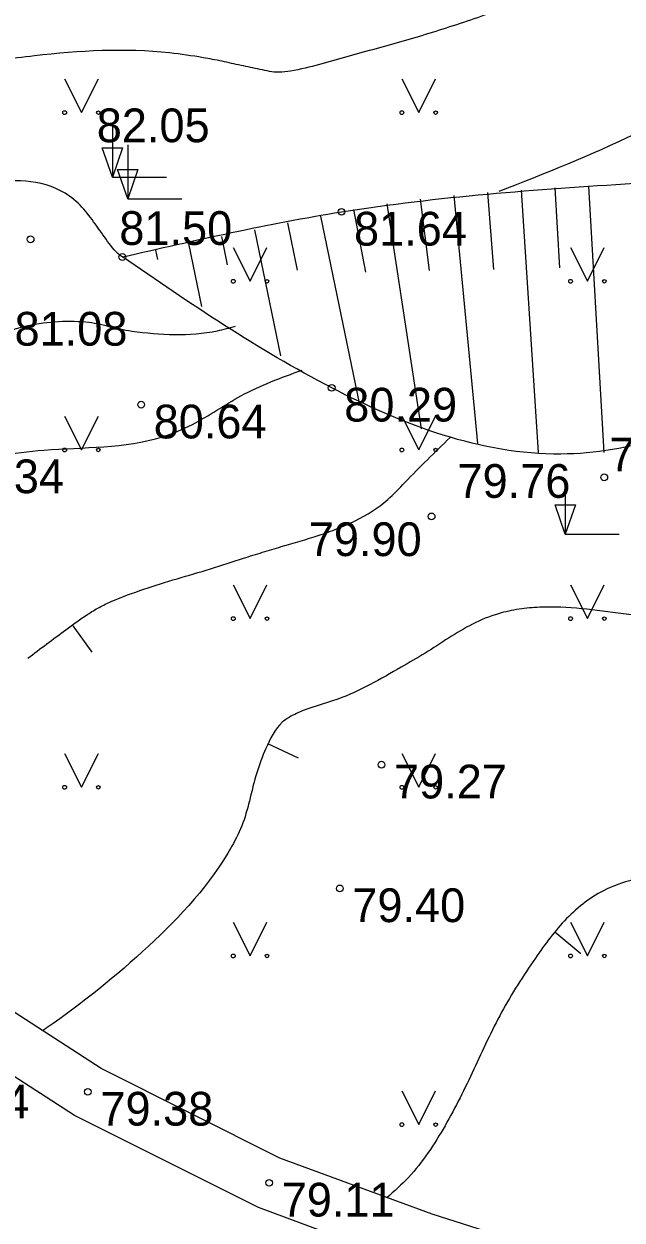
# Model space of a CAD drawing. Extents: x 576692 to 577659, y 273254 to 273799.
# Drawn here: x 576919.15 to 576928.01, y 273508.59 to 273526.31 of the extents above; entities that cross this region are included whole.
import ezdxf

# ---------------------------------------------------------------- set-up
doc = ezdxf.new("R2010")
doc.units = 0
for name, color, linetype in [('ELEK_ELEM_####_####_#', 7, 'Continuous'), ('GAZE_ELEM_####_####_#', 7, 'Continuous'), ('GEOD_ELEM_####_TKST_#', 7, 'Continuous'), ('GEOD_SITP_####_TKST_#', 7, 'Continuous'), ('HIDT_REZV_####_TKST_#', 7, 'Continuous'), ('LKAN_ELEM_PAST_TKST_#', 7, 'Continuous'), ('RELJ_ELEM_####_####_#', 7, 'Continuous'), ('SAKT_ELEM_####_####_#', 7, 'Continuous')]:
    doc.layers.add(name, color=color, linetype=linetype)

msp = doc.modelspace()

# ---------------------------------------------------------------- linework, layer by layer
at = {"layer": 'ELEK_ELEM_####_####_#'}
for points in [[(576940.663, 273503.008), (576933.52, 273506.022), (576925.196, 273508.671), (576922.942, 273509.505), (576920.294, 273510.834), (576915.129, 273514.17), (576911.463, 273516.895), (576910.081, 273517.954), (576906.497, 273520.492)], [(576961.984, 273494.623), (576955.07, 273496.902), (576950.434, 273498.504), (576943.806, 273500.808), (576941.033, 273501.984), (576933.242, 273505.27), (576924.936, 273507.915), (576922.622, 273508.771), (576919.896, 273510.138), (576914.673, 273513.512), (576910.981, 273516.257), (576909.607, 273517.31), (576906.035, 273519.84)]]:
    msp.add_lwpolyline(points, dxfattribs=at)
at = {"layer": 'GAZE_ELEM_####_####_#'}
for p, q in [((576926.017, 273523.816), (576926.107, 273522.676)), ((576926.516, 273523.852), (576926.769, 273519.962)), ((576927.015, 273523.883), (576927.085, 273522.699)), ((576927.514, 273523.912), (576927.742, 273519.961)), ((576924.527, 273523.649), (576925.037, 273520.313)), ((576925.022, 273523.718), (576925.155, 273522.659)), ((576925.519, 273523.772), (576925.872, 273520.094)), ((576923.544, 273523.465), (576924.116, 273520.692)), ((576924.034, 273523.565), (576924.21, 273522.634)), ((576922.565, 273523.263), (576922.95, 273521.396)), ((576923.055, 273523.364), (576923.199, 273522.664)), ((576922.075, 273523.163), (576922.162, 273522.742)), ((576921.096, 273522.961), (576921.125, 273522.821)), ((576921.585, 273523.062), (576921.778, 273522.128)), ((576920.606, 273522.86), (576920.606, 273522.859))]:
    msp.add_line(p, q, dxfattribs=at)
msp.add_spline([(576920.606, 273522.86), (576923.854, 273523.529), (576928.196, 273523.953), (576930.869, 273524.008), (576932.711, 273523.788)], degree=3, dxfattribs=at)
at = {"layer": 'GEOD_ELEM_####_TKST_#'}
msp.add_line((576920.16, 273517.003), (576919.865, 273517.406), dxfattribs=at)
for points in [[(576938.265, 273529.306), (576937.104, 273528.955), (576936.313, 273528.765), (576935.521, 273528.591), (576933.924, 273528.314), (576932.821, 273528.177), (576930.884, 273527.919), (576929.917, 273527.772), (576929.435, 273527.689), (576928.954, 273527.597), (576928.263, 273527.365), (576927.803, 273527.18), (576927.347, 273526.987), (576926.891, 273526.794), (576926.43, 273526.61), (576925.612, 273526.32), (576924.785, 273526.063), (576923.949, 273525.831), (576923.1, 273525.615), (576922.928, 273525.597), (576922.646, 273525.641), (576922.365, 273525.699), (576922.084, 273525.761), (576921.802, 273525.814), (576921.307, 273525.884), (576919.302, 273525.841), (576918.297, 273525.694), (576917.295, 273525.505), (576916.605, 273525.35), (576915.942, 273525.115), (576915.753, 273525.02), (576915.328, 273524.788), (576914.913, 273524.549), (576914.024, 273524.081), (576913.728, 273523.969), (576913.432, 273523.897), (576912.84, 273523.885), (576911.82, 273524.054), (576911.492, 273524.118), (576910.596, 273524.248), (576910.214, 273524.282)], [(576919.203, 273516.913), (576919.768, 273517.335), (576919.929, 273517.453), (576920.093, 273517.565), (576920.263, 273517.667), (576920.442, 273517.754), (576920.926, 273517.936), (576921.417, 273518.091), (576921.912, 273518.237), (576922.403, 273518.396), (576922.682, 273518.483), (576922.962, 273518.567), (576923.521, 273518.736), (576923.793, 273518.834), (576923.926, 273518.89), (576924.058, 273518.95), (576924.539, 273519.265), (576924.797, 273519.521), (576925.465, 273520.185)]]:
    msp.add_spline(points, degree=3, dxfattribs=at)
at = {"layer": 'GEOD_SITP_####_TKST_#'}
for p, q in [((576923.216, 273515.431), (576922.762, 273515.642)), ((576927.401, 273512.534), (576927.016, 273512.853))]:
    msp.add_line(p, q, dxfattribs=at)
for points in [[(576902.154, 273525.192), (576904.03, 273525.711), (576905.327, 273526.021), (576906.629, 273526.314), (576909.216, 273526.967), (576909.732, 273527.131), (576910.584, 273527.39), (576911.445, 273527.594), (576912.642, 273527.939), (576913.811, 273528.312), (576914.39, 273528.526), (576914.809, 273528.724), (576919.433, 273531.001), (576921.073, 273531.413), (576925.183, 273531.81), (576926.612, 273531.976), (576931.284, 273532.156), (576932.785, 273532.177), (576936.933, 273532.292), (576937.469, 273532.372), (576937.995, 273532.519), (576938.518, 273532.685), (576939.049, 273532.82), (576940.124, 273532.972), (576940.292, 273532.968)], [(576950.848, 273522.07), (576949.585, 273522.505), (576948.543, 273522.928), (576947.515, 273523.389), (576947.033, 273523.668), (576946.574, 273523.986), (576946.12, 273524.312), (576945.65, 273524.615), (576945.475, 273524.701), (576940.97, 273525.756), (576939.036, 273526.005), (576938.105, 273525.975), (576937.174, 273525.891), (576936.242, 273525.802), (576935.309, 273525.753), (576935.022, 273525.754), (576934.556, 273525.784), (576931.752, 273525.895), (576930.04, 273525.561), (576928.21, 273524.687), (576926.185, 273523.83)], [(576920.606, 273522.859), (576920.603, 273522.861), (576920.387, 273523.092), (576920.203, 273523.349), (576920.007, 273523.599), (576919.756, 273523.805), (576919.173, 273523.983), (576918.58, 273523.935), (576918.136, 273523.791), (576917.426, 273523.399), (576916.238, 273522.806), (576914.813, 273522.389), (576913.051, 273522.194), (576912.24, 273522.258), (576910.844, 273522.382), (576909.194, 273522.063), (576908.641, 273521.846), (576908.1, 273521.618), (576907.563, 273521.388), (576907.02, 273521.168), (576906.105, 273520.823)], [(576908.951, 273518.7), (576911.441, 273519.614), (576912.225, 273519.93), (576913.104, 273520.279), (576913.449, 273520.482), (576913.738, 273520.599), (576916.095, 273521.104), (576918.709, 273521.703), (576919.147, 273521.83), (576920.064, 273521.897), (576920.235, 273521.873), (576920.404, 273521.832), (576920.574, 273521.791), (576920.745, 273521.763), (576922.016, 273521.767), (576922.282, 273521.834)], [(576911.976, 273516.491), (576912.119, 273516.559), (576915.101, 273517.813), (576915.911, 273518.227), (576916.299, 273518.465), (576916.676, 273518.723), (576916.821, 273518.896), (576916.911, 273519.115), (576916.999, 273519.339), (576917.137, 273519.526), (576917.475, 273519.721), (576918.096, 273519.834), (576919.444, 273519.997), (576921.201, 273520.196), (576921.644, 273520.379), (576922.364, 273520.802), (576923.27, 273521.184)], [(576942.293, 273514.866), (576942.056, 273515.008), (576941.542, 273515.346), (576941.031, 273515.692), (576940.504, 273516.015), (576939.947, 273516.252), (576939.243, 273516.332), (576937.157, 273516.43), (576935.724, 273516.529), (576935.715, 273516.53), (576935.212, 273516.679), (576933.7, 273517.124), (576931.197, 273517.45), (576929.923, 273517.468), (576929.287, 273517.479), (576928.654, 273517.506), (576927.413, 273517.646), (576926.794, 273517.669), (576926.487, 273517.64), (576926.182, 273517.573), (576925.797, 273517.419), (576925.441, 273517.212), (576925.094, 273516.988), (576924.739, 273516.781), (576923.798, 273516.306), (576923.189, 273516.095), (576922.977, 273515.963), (576922.732, 273515.573), (576922.598, 273515.215), (576922.5, 273514.843), (576922.393, 273514.474), (576922.228, 273514.126), (576920.994, 273512.647), (576919.479, 273511.43), (576919.424, 273511.392)], [(576940.336, 273512.771), (576939.588, 273513.022), (576937.523, 273513.976), (576935.664, 273514.815), (576935.641, 273514.816), (576929.641, 273513.935), (576928.703, 273513.764), (576928.24, 273513.648), (576927.781, 273513.488), (576927.192, 273513.054), (576926.728, 273512.467), (576926.228, 273511.667), (576925.816, 273510.82), (576925.389, 273509.985), (576924.846, 273509.219), (576924.524, 273508.913)], [(576923.667, 273508.384), (576922.233, 273507.781), (576921.645, 273507.643), (576918.368, 273507.321), (576916.913, 273507.403), (576916.091, 273507.624), (576915.297, 273507.909), (576913.754, 273508.597), (576913.46, 273508.759), (576913.008, 273508.903), (576912.558, 273508.953), (576912.107, 273508.989), (576911.205, 273509.015), (576909.398, 273509.004), (576907.591, 273508.976), (576905.789, 273509.037), (576905.36, 273509.085), (576905.079, 273509.163), (576904.762, 273509.256), (576903.113, 273509.667), (576902.283, 273509.832), (576901.454, 273509.977), (576900.771, 273509.977), (576900.43, 273509.884), (576900.094, 273509.721), (576899.59, 273509.351), (576899.151, 273508.952), (576897.735, 273507.62), (576896.867, 273506.653), (576896.529, 273506.11), (576896.322, 273505.554)]]:
    msp.add_spline(points, degree=3, dxfattribs=at)
at = {"layer": 'LKAN_ELEM_PAST_TKST_#'}
for p, q in [((576919.75, 273525.5), (576920, 273525)), ((576920, 273525), (576920.25, 273525.5)), ((576924.75, 273525.5), (576925, 273525)), ((576925, 273525), (576925.25, 273525.5)), ((576920.458, 273524.845), (576920.458, 273524.045)), ((576920.686, 273524.523), (576920.686, 273523.723)), ((576920.458, 273524.045), (576921.258, 273524.045)), ((576920.686, 273523.723), (576921.486, 273523.723)), ((576922.25, 273523), (576922.5, 273522.5)), ((576922.5, 273522.5), (576922.75, 273523)), ((576927.25, 273523), (576927.5, 273522.5)), ((576927.5, 273522.5), (576927.75, 273523)), ((576919.75, 273520.5), (576920, 273520)), ((576920, 273520), (576920.25, 273520.5)), ((576924.75, 273520.5), (576925, 273520)), ((576925, 273520), (576925.25, 273520.5)), ((576927.169, 273519.552), (576927.169, 273518.752)), ((576927.169, 273518.752), (576927.969, 273518.752)), ((576922.25, 273518), (576922.5, 273517.5)), ((576922.5, 273517.5), (576922.75, 273518)), ((576927.25, 273518), (576927.5, 273517.5)), ((576927.5, 273517.5), (576927.75, 273518)), ((576919.75, 273515.5), (576920, 273515)), ((576920, 273515), (576920.25, 273515.5)), ((576924.75, 273515.5), (576925, 273515)), ((576925, 273515), (576925.25, 273515.5)), ((576922.25, 273513), (576922.5, 273512.5)), ((576922.5, 273512.5), (576922.75, 273513)), ((576927.25, 273513), (576927.5, 273512.5)), ((576927.5, 273512.5), (576927.75, 273513)), ((576924.75, 273510.5), (576925, 273510)), ((576925, 273510), (576925.25, 273510.5))]:
    msp.add_line(p, q, dxfattribs=at)
for centre, radius in [((576919.75, 273525), 0.028), ((576920.25, 273525), 0.0263), ((576924.75, 273525), 0.028), ((576925.25, 273525), 0.0263), ((576922.25, 273522.5), 0.028), ((576922.75, 273522.5), 0.0263), ((576927.25, 273522.5), 0.028), ((576927.75, 273522.5), 0.0263), ((576919.75, 273520), 0.028), ((576920.25, 273520), 0.0263), ((576924.75, 273520), 0.028), ((576925.25, 273520), 0.0263), ((576922.25, 273517.5), 0.028), ((576922.75, 273517.5), 0.0263), ((576927.25, 273517.5), 0.028), ((576927.75, 273517.5), 0.0263), ((576919.75, 273515), 0.028), ((576920.25, 273515), 0.0263), ((576924.75, 273515), 0.028), ((576925.25, 273515), 0.0263), ((576922.25, 273512.5), 0.028), ((576922.75, 273512.5), 0.0263), ((576927.25, 273512.5), 0.028), ((576927.75, 273512.5), 0.0263), ((576924.75, 273510), 0.028), ((576925.25, 273510), 0.0263)]:
    msp.add_circle(centre, radius, dxfattribs=at)
at = {"layer": 'RELJ_ELEM_####_####_#'}
for points in [[(576920.308, 273524.478), (576920.608, 273524.478), (576920.458, 273524.045)], [(576920.536, 273524.156), (576920.836, 273524.156), (576920.686, 273523.723)], [(576927.022, 273519.185), (576927.322, 273519.185), (576927.172, 273518.752)]]:
    msp.add_lwpolyline(points, close=True, dxfattribs=at)
for centre in [(576923.854, 273523.529), (576919.246, 273523.122), (576920.606, 273522.86), (576923.709, 273520.921), (576920.884, 273520.671), (576927.749, 273519.594), (576925.19, 273519.015), (576924.447, 273515.335), (576923.829, 273513.502), (576920.095, 273510.486), (576922.782, 273509.138)]:
    msp.add_circle(centre, 0.05, dxfattribs=at)
at = {"layer": 'SAKT_ELEM_####_####_#'}
msp.add_spline([(576932.711, 273523.788), (576931.398, 273522.222), (576929.993, 273520.873), (576927.106, 273519.939), (576923.709, 273520.921), (576920.606, 273522.86)], degree=3, dxfattribs=at)

# ---------------------------------------------------------------- texts
at = {"layer": 'HIDT_REZV_####_TKST_#'}
for s, p in [(' 82.05', (576920.041, 273524.561)), (' 81.50', (576920.375, 273523.039)), (' 81.64', (576923.854, 273523.029)), (' 81.08', (576918.822, 273521.546)), (' 80.29', (576923.709, 273520.421)), (' 80.64', (576920.884, 273520.171)), (' 79.59', (576927.641, 273519.681)), (' 80.34', (576917.882, 273519.359)), (' 79.76', (576925.388, 273519.29)), (' 79.90', (576923.184, 273518.427)), (' 79.27', (576924.447, 273514.835)), (' 79.40', (576923.829, 273513.002)), (' 79.54', (576917.367, 273510.095)), (' 79.38', (576920.095, 273509.986)), (' 79.11', (576922.782, 273508.638))]:
    msp.add_text(s, height=0.5, dxfattribs=at).set_placement(p)

doc.saveas('drawing.dxf')
